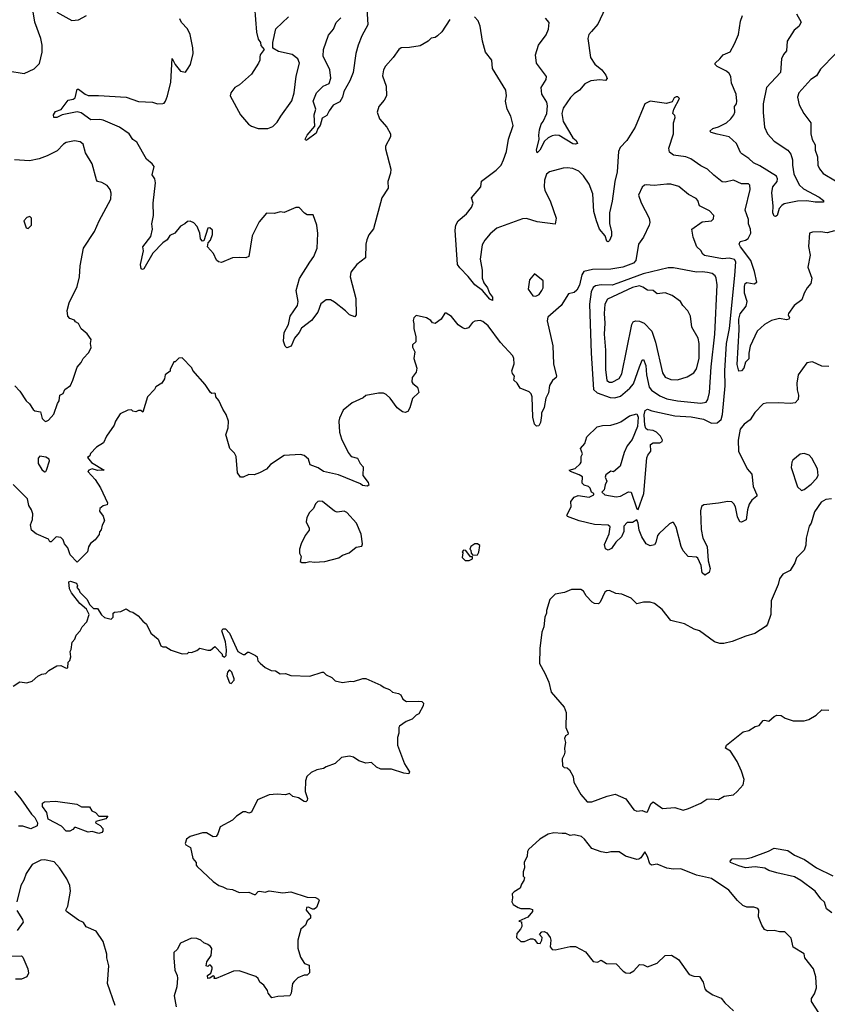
# Model space of a CAD drawing. Extents: x 2056909 to 2160450, y 827444 to 1016825.
# Tile 355 of 501: x 2106323 to 2112255, y 949413 to 956643. Entities that reach past the tile are written whole.
import ezdxf

# ---------------------------------------------------------------- set-up
doc = ezdxf.new("R2010")
doc.units = 0

msp = doc.modelspace()

# ---------------------------------------------------------------- linework, layer by layer
at = {"layer": '0CON10XD'}
for points in [[(2106235, 956266.5), (2106355, 956248.6), (2106428.9, 956281.1), (2106467.9, 956322.1), (2106486.9, 956405), (2106488.1, 956455), (2106478.9, 956505), (2106434.5, 956625), (2106410, 956775)], [(2108047.7, 956737.7), (2108061.7, 956551.7), (2108075, 956500), (2108092.5, 956475), (2108093, 956453), (2108117.5, 956425), (2108090, 956385), (2108087, 956367), (2108086.2, 956345), (2108075.8, 956324.2), (2108025, 956243.3), (2107937.5, 956165), (2107904.1, 956145.9), (2107872.5, 956105), (2107870, 956085), (2107945, 955943.8), (2108004, 955875), (2108025, 955861.4), (2108075, 955844.3), (2108145, 955843.8)], [(2108872.5, 956725), (2108879.1, 956605), (2108836.2, 956525), (2108807.9, 956455), (2108792.7, 956395), (2108771.1, 956255), (2108748.5, 956195), (2108703.6, 956116.4), (2108694.7, 956075.3), (2108675, 956040), (2108625, 956015.8), (2108595.5, 955975), (2108579.4, 955940.6), (2108545, 955920), (2108530.6, 955865), (2108512, 955845), (2108499.5, 955810.5), (2108435, 955760), (2108425, 955756), (2108418.6, 955765), (2108433.7, 955796.3), (2108490, 955860), (2108485.9, 955944.1), (2108497.5, 955985), (2108478, 956045), (2108503.6, 956105), (2108551.4, 956155), (2108595.7, 956174.3), (2108607.5, 956212.5), (2108600.5, 956275), (2108552.1, 956375), (2108554.5, 956425), (2108590.7, 956529.3), (2108627.6, 956572.4), (2108648.3, 956621.7), (2108682.6, 956657.4)], [(2110623.8, 956725), (2110570, 956610), (2110523.6, 956556.4), (2110502.5, 956535), (2110495.8, 956505), (2110514.5, 956365), (2110547, 956317), (2110598, 956275), (2110628.8, 956235), (2110638.3, 956211.7), (2110625, 956196.7), (2110585, 956202.5), (2110516.8, 956193.2), (2110475, 956173.1), (2110434.1, 956125.9), (2110395, 956099.5), (2110369, 956071), (2110315, 955994.3), (2110304.7, 955955), (2110314.8, 955894.8), (2110386.2, 955776.2), (2110410, 955755), (2110420, 955735), (2110405, 955729.4), (2110385, 955731.5), (2110285, 955791.5), (2110255, 955795.6), (2110235, 955791.1), (2110203.8, 955776.2), (2110178.2, 955751.8), (2110143.1, 955685), (2110125, 955666.2), (2110120, 955685), (2110138.9, 955765), (2110135.4, 955795), (2110140.5, 955835), (2110152, 955875), (2110167.5, 955895)], [(2109482.5, 956645), (2109422.5, 956555), (2109392.5, 956525), (2109375, 956513.3), (2109345, 956507.5), (2109322.5, 956485), (2109265, 956451.2), (2109185, 956439.4), (2109125, 956435.7), (2109106.7, 956425), (2109065.8, 956364.2), (2109008.6, 956301.4), (2108994.3, 956275), (2108988.3, 956231.7), (2109014, 956155), (2109017.5, 956085), (2108999.1, 956050.9), (2108961.2, 956005), (2108948, 955965), (2108965.8, 955915.8), (2109019.2, 955855), (2109046.7, 955805), (2109045.9, 955784.1), (2109008.8, 955715), (2109008.8, 955695), (2109048, 955545), (2109046, 955515), (2109028, 955455), (2109029.2, 955405), (2108984, 955335), (2108921.7, 955108.3), (2108887.7, 955062.3), (2108873, 955027), (2108866, 954995), (2108862, 954895), (2108798, 954845), (2108755, 954788.8), (2108750, 954755), (2108792.2, 954595), (2108793.6, 954476.4), (2108785, 954460), (2108745, 954476), (2108716.4, 954506.4), (2108635, 954570), (2108605, 954586), (2108575, 954586.7), (2108535, 954556.7), (2108511.9, 954495), (2108465.4, 954434.6), (2108393.2, 954376.8), (2108375.8, 954345), (2108342, 954305), (2108317.5, 954245), (2108285, 954232.5), (2108273.3, 954245), (2108261.7, 954281.7), (2108264.3, 954345), (2108298, 954405), (2108309.4, 954465), (2108364.3, 954545), (2108369.4, 954575), (2108354.5, 954655), (2108378.5, 954741.5), (2108455, 954863.1), (2108482.7, 954905), (2108507.9, 954965), (2108513.6, 955073.6), (2108505.7, 955135), (2108479.3, 955209.3), (2108435, 955211.2), (2108415, 955221.2), (2108375, 955263.3), (2108350, 955265), (2108265, 955227.5), (2108235, 955231.2), (2108195, 955220), (2108135, 955222.5), (2108081.2, 955158.8), (2108030, 955055), (2108005.8, 954904.2), (2107985, 954894), (2107935, 954898), (2107885, 954893.8), (2107805, 954860), (2107783.9, 954863.9), (2107768.3, 954878.3), (2107745.8, 954925.8), (2107701.2, 954975), (2107706.1, 955003.9), (2107723.8, 955025), (2107740, 955065), (2107738.3, 955098.3), (2107720, 955115), (2107705, 955112.5), (2107675, 955020), (2107665, 955017.5), (2107652, 955035), (2107646.2, 955075), (2107626.2, 955125), (2107601.7, 955151.7), (2107575, 955162.5), (2107555, 955160), (2107537, 955143), (2107505, 955126.7), (2107463.3, 955075), (2107425, 955057.5), (2107405, 955026.7), (2107374.3, 955005.7), (2107300.9, 954929.1), (2107235.4, 954814.6), (2107225, 954808.8), (2107215, 954812.5), (2107210.8, 954845), (2107231.2, 954945), (2107226.7, 954975), (2107285, 955052), (2107297.1, 955105), (2107294.2, 955145), (2107305.7, 955204.3), (2107302, 955295), (2107321.2, 955445), (2107316.2, 955475), (2107295.8, 955505), (2107310, 955565), (2107295.7, 955585.7), (2107255, 955620), (2107184.1, 955744.1), (2107155, 955764), (2107125.8, 955805), (2107056.2, 955855), (2106935, 955904.5), (2106911.3, 955911.3), (2106845, 955907.5), (2106775, 955958.6), (2106745, 955965.7), (2106635.6, 955944.4), (2106595, 955924), (2106573.3, 955925), (2106572, 955945), (2106585, 955968), (2106626.9, 955983.1), (2106677.7, 956052.3), (2106715, 956058.8), (2106730.5, 956069.5), (2106745, 956133.8), (2106755, 956134), (2106803.8, 956095), (2106825, 956087.1), (2106902.7, 956087.3), (2107105, 956073.1), (2107195, 956042.9), (2107297.7, 956037.7), (2107335, 956026.2), (2107375, 956028), (2107385, 956031.2), (2107394, 956045), (2107408.8, 956085), (2107432.5, 956185), (2107442.5, 956357.5), (2107464, 956314), (2107505, 956266.2), (2107541.7, 956258.3), (2107555, 956280), (2107576.7, 956315), (2107596, 956395), (2107593.6, 956436.4), (2107574.1, 956534.1), (2107556.2, 956575), (2107511.7, 956621.7), (2107499.3, 956649.3)], [(2106595, 956699.2), (2106705, 956638), (2106755, 956642), (2106813.3, 956675)], [(2108145, 955843.8), (2108182.3, 955857.7), (2108215, 955890), (2108240, 955935), (2108321.7, 956048.3), (2108338.1, 956105), (2108352.4, 956227.6), (2108378.8, 956325), (2108366.7, 956355), (2108325, 956388), (2108225, 956408.8), (2108182.5, 956435), (2108183.3, 956475), (2108204.3, 956575), (2108298, 956665)], [(2109779.2, 955070.8), (2109738.9, 955025), (2109719.8, 954990.2), (2109704.7, 954885), (2109718.8, 954805), (2109720.3, 954745), (2109731.9, 954711.9), (2109758.7, 954675), (2109774.5, 954634.5), (2109795.5, 954605), (2109795, 954580), (2109775, 954590.8), (2109723.4, 954653.4), (2109665, 954696.2), (2109618.1, 954758.1), (2109555, 954820), (2109538, 954845), (2109521.7, 955098.3), (2109527.1, 955135), (2109543.2, 955166.8), (2109605, 955218), (2109640.8, 955265), (2109652.5, 955295), (2109642, 955335), (2109710, 955415), (2109715, 955456.2), (2109822, 955538), (2109858.6, 955575), (2109877.1, 955615), (2109899.2, 955675), (2109914, 955765), (2109946.7, 955865), (2109930, 955935), (2109903.8, 955985), (2109892, 956045), (2109897.5, 956085), (2109892.5, 956125), (2109795.6, 956285), (2109790, 956345), (2109743.1, 956405), (2109721.2, 956485), (2109706.2, 956595), (2109691.2, 956635), (2109663.9, 956663.9)], [(2110167.5, 955895), (2110195.4, 955955), (2110200.9, 956010.9), (2110195, 956036.2), (2110157.5, 956095), (2110152.5, 956145), (2110189.4, 956205), (2110192.2, 956225), (2110119.2, 956325), (2110111.8, 956385), (2110133.5, 956455), (2110189.2, 956530.8), (2110205.9, 956574.1), (2110212.5, 956622.5), (2110184, 956655)], [(2112028, 956685), (2112062, 956625), (2112047, 956593), (2112012.5, 956565), (2111960.6, 956485), (2111956, 956415), (2111932.7, 956387.3), (2111919.1, 956355), (2111910.5, 956255), (2111807.1, 956145), (2111784.1, 956025), (2111782.7, 955962.7), (2111794.7, 955855), (2111816, 955806), (2111865, 955751.4), (2111965, 955684.4), (2111986.7, 955656.7), (2111999.7, 955615), (2111999.3, 955575), (2112010, 955510), (2112049.3, 955429.3), (2112080.3, 955400.3), (2112195, 955339.2), (2112228, 955315), (2112225.8, 955304.2), (2112165, 955303.8), (2112105, 955313.8), (2112035, 955309.6), (2111939.1, 955290.9), (2111920.2, 955279.8), (2111902.4, 955257.6), (2111885.5, 955204.5), (2111875, 955198.1), (2111865, 955201.1), (2111854.2, 955224.2), (2111856.4, 955275), (2111846.9, 955375), (2111854.4, 955415), (2111885.5, 955455), (2111889.6, 955475), (2111882.9, 955492.9), (2111760.4, 955570.4), (2111712.6, 955592.6), (2111678.2, 955625), (2111627.2, 955657.2), (2111617.4, 955667.4), (2111587.2, 955735), (2111535, 955783.8), (2111445, 955801.3), (2111401.2, 955815), (2111392.5, 955825), (2111414, 955845), (2111455, 955855.5), (2111515, 955886.5), (2111546.7, 955915), (2111567.8, 955945), (2111575.6, 955965), (2111574.4, 956005), (2111587.8, 956025), (2111591.2, 956045), (2111584.6, 956095), (2111552.1, 956177.9), (2111545.8, 956225.8), (2111535, 956248.9), (2111515, 956265.5), (2111445, 956299.1), (2111430.9, 956315), (2111430.9, 956325), (2111465.8, 956355), (2111489.2, 956385), (2111542.4, 956407.6), (2111572.2, 956465), (2111601.9, 956535), (2111618.3, 956631.7), (2111632.5, 956675)], [(2112315, 956393.3), (2112205, 956278.8), (2112175, 956230), (2112135, 956204.2), (2112045.8, 956105), (2112035.8, 956075), (2112047.8, 956017.8), (2112083.4, 955953.4), (2112134.4, 955885), (2112134.3, 955805.7), (2112142.6, 955762.6), (2112165.7, 955725), (2112165.7, 955685), (2112181.9, 955635), (2112184.3, 955575), (2112196.8, 955546.8), (2112225, 955512.5), (2112315, 955460)], [(2112307.1, 955092.9), (2112255, 955079.2), (2112204.1, 955085.9), (2112145, 955084), (2112123.8, 955075), (2112117.3, 954977.3), (2112130, 954915), (2112112, 954825), (2112141.2, 954745), (2112134.2, 954705.8), (2112106.2, 954675), (2112084, 954635), (2112067.5, 954585), (2112011.2, 954545), (2111968.8, 954485), (2111966.7, 954475), (2111977.5, 954455), (2111972.5, 954445), (2111955, 954440), (2111905, 954449.4), (2111845, 954434.7), (2111793.6, 954405), (2111739.2, 954355), (2111688.1, 954245), (2111677.5, 954195), (2111678, 954152), (2111655, 954127.5), (2111641.4, 954085), (2111625.7, 954065), (2111605, 954062.5), (2111592.1, 954112.1), (2111607.1, 954365), (2111606, 954445), (2111615, 954484.4), (2111659.8, 954540.2), (2111665.7, 954575), (2111646.7, 954635), (2111645.6, 954685), (2111650.8, 954705), (2111665, 954712.5), (2111717.7, 954702.3), (2111736.7, 954715), (2111720, 954795), (2111694.3, 954875), (2111616.9, 954975), (2111608.5, 954995), (2111615.5, 955014.5), (2111655, 955023.3), (2111673.8, 955036.2), (2111693.3, 955075), (2111690.4, 955105), (2111676.2, 955145), (2111675.6, 955175), (2111652.2, 955245), (2111688.1, 955395), (2111686.8, 955426.8), (2111675, 955437.1), (2111625, 955437.1), (2111565, 955464.5), (2111505, 955449.7), (2111482.4, 955452.4), (2111420.6, 955500.6), (2111375, 955545.8), (2111325, 955570.8), (2111252, 955622), (2111215, 955635.6), (2111125, 955649.1), (2111095, 955669.2), (2111090.2, 955699.8), (2111124, 955805), (2111126.2, 955885), (2111137.5, 955925), (2111135, 955940), (2111120, 955955), (2111127.5, 955985), (2111170, 956065), (2111157, 956077), (2111145, 956077.5), (2111130.7, 956069.3), (2111115, 956040), (2111073, 956027), (2110955, 956044), (2110914, 956025), (2110844, 955855), (2110781.4, 955755), (2110734.3, 955705), (2110720, 955675), (2110712.3, 955525), (2110694.7, 955455), (2110675, 955310), (2110653.9, 955225), (2110655.4, 955145.4), (2110670.6, 955085), (2110670.8, 955055), (2110655, 955022.5), (2110645, 955012.5), (2110635, 955017.5), (2110622.5, 955055), (2110582.2, 955105), (2110558.5, 955165), (2110540.9, 955235), (2110532.1, 955365), (2110506.7, 955435), (2110465, 955497.1), (2110430.5, 955530.5), (2110385, 955550.6), (2110344.2, 955554.2), (2110315, 955552.5), (2110213.3, 955525), (2110192.4, 955507.6), (2110177.5, 955465), (2110174.2, 955415.8), (2110180.3, 955390.3), (2110221.4, 955305), (2110264.2, 955185), (2110255, 955142.5), (2110125, 955158.9), (2110045, 955182.2), (2110015, 955181.4), (2109826.9, 955113.1), (2109779.2, 955070.8)], [(2106287.5, 953955), (2106323.3, 953915), (2106370, 953845), (2106395, 953822.5), (2106420.7, 953780.7), (2106435, 953770), (2106475, 953762.5), (2106488.8, 953715), (2106505, 953696.7), (2106515, 953693.8), (2106535, 953703.3), (2106573.6, 953746.4), (2106600, 953825), (2106612.5, 953845), (2106617.5, 953885), (2106642.5, 953897.5), (2106655, 953927.5), (2106695, 953957.5), (2106714, 953995), (2106745, 954092.5), (2106774.1, 954125.9), (2106790, 954155), (2106830.7, 954199.3), (2106847.5, 954235), (2106842.5, 954265), (2106846.7, 954295), (2106817.3, 954337.3), (2106773.6, 954373.6), (2106755, 954412.5), (2106733.6, 954423.6), (2106725, 954437.5), (2106691.7, 954448.3), (2106676.1, 954466.1), (2106672.3, 954507.7), (2106686, 954565), (2106744, 954685), (2106762.5, 954755), (2106767.5, 954835), (2106792, 954965), (2106873.3, 955086.7), (2106907.1, 955165), (2106991.5, 955325), (2106995, 955370), (2106988, 955395), (2106965.7, 955425.7), (2106925, 955448), (2106895, 955453.8), (2106886, 955466), (2106856.2, 955585), (2106806, 955665), (2106788.3, 955728.3), (2106767.5, 955745), (2106725, 955754.2), (2106665, 955741.4), (2106645, 955729.2), (2106598.9, 955681.1), (2106524.1, 955644.1), (2106465, 955620.5), (2106395, 955607.3), (2106285, 955612.9)], [(2112265, 954096.2), (2112215, 954099.2), (2112145, 954130), (2112105.7, 954124.3), (2112040.8, 954035), (2112032, 953975), (2112033.3, 953925), (2112044.2, 953885), (2112041.2, 953855), (2112020, 953830), (2111985, 953824.2), (2111895, 953830), (2111805, 953827.5), (2111785, 953822), (2111721.7, 953758.3), (2111688.8, 953705), (2111645, 953674.2), (2111615, 953636), (2111601.4, 953555), (2111603.4, 953475), (2111665.6, 953345), (2111700, 953305), (2111710.4, 953215), (2111738.1, 953155), (2111736.5, 953143.5), (2111700.6, 953115), (2111682.2, 953085), (2111668.5, 953045), (2111658.3, 952971.7), (2111625, 952953.3), (2111613.3, 952955), (2111595, 952992.5), (2111581.2, 953065), (2111568.7, 953088.7), (2111552.8, 953102.8), (2111525, 953106), (2111455, 953092), (2111348.7, 953081.3), (2111331.7, 953068.3), (2111323.4, 953036.6), (2111329.1, 952899.1), (2111339.5, 952835), (2111373.6, 952775), (2111379.8, 952669.8), (2111395.6, 952614.4), (2111387.5, 952585), (2111355, 952563.8), (2111335, 952582.5), (2111327.8, 952635), (2111305, 952688), (2111295, 952696), (2111232.6, 952702.6), (2111195, 952743.3), (2111181.4, 952775), (2111145, 952916.7), (2111125, 952950), (2111115, 952952), (2111095, 952940.8), (2111019.1, 952870.9), (2111007.5, 952855), (2110996, 952805), (2110985, 952787.5), (2110955, 952780), (2110925, 952793.3), (2110892, 952845), (2110872, 952895), (2110865.8, 952945), (2110855, 952970), (2110825, 952950), (2110785, 952951.2), (2110760, 952925), (2110760, 952885), (2110743, 952847), (2110702.7, 952807.3), (2110669.5, 952760.5), (2110645, 952746.7), (2110625, 952757.5), (2110618.8, 952788.8), (2110651.5, 952868.5), (2110659.7, 952919.7), (2110645, 952930.8), (2110545, 952937.1), (2110432.1, 952962.1), (2110347.5, 952995), (2110342.5, 953005), (2110373, 953067), (2110371.2, 953105), (2110395, 953137.5), (2110425, 953148.8), (2110505, 953137.5), (2110540, 953155), (2110540, 953165), (2110523, 953173), (2110513, 953203), (2110500, 953215), (2110470, 953225), (2110455, 953240), (2110455.7, 953285.7), (2110431.3, 953301.3), (2110367.5, 953325), (2110360, 953335), (2110401.9, 953348.1), (2110438.8, 953381.2), (2110446.7, 953395), (2110447.5, 953435), (2110457.5, 953455), (2110443.3, 953495), (2110475, 953530), (2110488.7, 953581.3), (2110565, 953654.3), (2110603.9, 953663.9), (2110664.2, 953665.8), (2110715, 953680), (2110739.5, 953690.5), (2110801.9, 953735), (2110855, 953749.2), (2110864.5, 953725), (2110859.6, 953655), (2110821.7, 953561.7), (2110785.8, 953515), (2110763.3, 953465), (2110734.2, 953365), (2110685, 953323.3), (2110665, 953327.5), (2110629.3, 953300.7), (2110622.5, 953285), (2110636.4, 953253.6), (2110623, 953227), (2110615, 953190), (2110600, 953175), (2110620, 953155), (2110705, 953140), (2110735, 953145.6), (2110795, 953176.7), (2110814.3, 953174.3), (2110855, 953052.5), (2110865, 953047.5), (2110907.1, 953162.9), (2110930.2, 953425), (2110935.9, 953445), (2110958.6, 953475), (2110956.5, 953525), (2110975, 953535.6), (2111025, 953536), (2111041.2, 953545), (2111043.8, 953555), (2111030, 953585), (2111000, 953615), (2110975, 953626.7), (2110935, 953632.5), (2110922, 953642), (2110914.6, 953664.6), (2110909.4, 953740.6), (2110917.2, 953772.8), (2110935, 953783.8), (2110965, 953770.8), (2111134.1, 953734.1), (2111255, 953726.9), (2111345, 953710.2), (2111405, 953681.4), (2111445, 953683.3), (2111475, 953707.9), (2111486, 953745), (2111505.7, 953955), (2111503.3, 954065), (2111514.7, 954265), (2111535.4, 954375), (2111575.5, 954765.5), (2111582.6, 954865), (2111572.8, 954882.8), (2111535, 954892.3), (2111485, 954886.7), (2111352.7, 954912.7), (2111340.3, 954920.3), (2111325, 954947.5), (2111296.7, 954975), (2111269.2, 955045), (2111260, 955105), (2111335, 955158), (2111405, 955166.7), (2111419.5, 955180.5), (2111421.2, 955205), (2111388.8, 955238.8), (2111317.3, 955277.3), (2111304.5, 955314.5), (2111291.3, 955331.3), (2111235, 955359.2), (2111165, 955418), (2111105, 955435.8), (2111075, 955436), (2110983.9, 955426.1), (2110925, 955431.2), (2110911.7, 955428.3), (2110895.9, 955414.1), (2110868.8, 955355), (2110888.3, 955298.3), (2110945.8, 955185.8), (2110950.6, 955155), (2110946.7, 955135), (2110904.2, 955045)], [(2106385, 955110), (2106410, 955135), (2106410, 955185), (2106397.5, 955197.5), (2106375, 955190), (2106352.5, 955165), (2106370, 955115), (2106385, 955110)], [(2110904.2, 955045), (2110869.2, 954995), (2110849.4, 954875), (2110832.2, 954855), (2110753.2, 954826.8), (2110665, 954810.7), (2110530.4, 954809.6), (2110467.1, 954795), (2110451.5, 954768.5), (2110435, 954694), (2110415, 954656), (2110395, 954640.8), (2110355, 954630), (2110300, 954545), (2110201.7, 954458.3), (2110197, 954433), (2110238.8, 954248.8), (2110243.3, 954115), (2110266.2, 954025), (2110263.3, 954015), (2110235.9, 953994.1), (2110214.2, 953955.8), (2110206.6, 953903.4), (2110188, 953865), (2110174, 953795), (2110156.2, 953755), (2110156.1, 953736.1), (2110148.8, 953685), (2110135, 953660), (2110118.3, 953658.3), (2110105, 953672.5), (2110092.5, 953725), (2110086, 953875), (2110080, 953895), (2110065, 953910.6), (2109997.7, 953937.7), (2109977.5, 953975), (2109953.3, 953995), (2109956.7, 954025), (2109942.9, 954045), (2109938.6, 954065), (2109955.6, 954115), (2109953.1, 954155), (2109945.5, 954175.5), (2109853.6, 954273.6), (2109765, 954394.3), (2109725, 954426.9), (2109705, 954434.2), (2109665, 954430), (2109650, 954420), (2109618.8, 954381.2), (2109594, 954374), (2109575, 954380), (2109543.2, 954403.2), (2109495, 954463.3), (2109455, 954487.5), (2109445, 954487.5), (2109417.5, 954445), (2109375, 954412.5), (2109355, 954417.5), (2109342.5, 954435), (2109310, 954455), (2109235, 954470), (2109216.7, 954455), (2109212, 954435), (2109218.8, 954408.8), (2109218, 954375), (2109232.5, 954315), (2109231.7, 954278.3), (2109209.2, 954255), (2109207.9, 954237.9), (2109224.2, 954205), (2109218.6, 954155), (2109240.8, 954085), (2109234, 954055), (2109206.7, 954015), (2109202.5, 953985), (2109210.7, 953970.7), (2109244.1, 953944.1), (2109253.6, 953906.4), (2109208.8, 953861.2), (2109187.3, 953792.7), (2109172.7, 953767.3), (2109155, 953758), (2109135, 953762.5), (2109095, 953794), (2109043.8, 953865), (2109015, 953892), (2108995, 953900), (2108958.3, 953901.7), (2108866.2, 953883.8), (2108845, 953866.7), (2108765, 953828.8), (2108700, 953775), (2108672.6, 953717.4), (2108667.5, 953695), (2108672.2, 953615), (2108686.7, 953565), (2108734.4, 953465), (2108756.9, 953436.9), (2108805, 953423.8), (2108823.1, 953383.1), (2108845, 953360), (2108844.2, 953295), (2108883.3, 953245), (2108886.7, 953225), (2108875, 953216.7), (2108842, 953222), (2108826, 953236), (2108665, 953301.9), (2108554.2, 953325), (2108515, 953351.5), (2108456.2, 953375), (2108443.3, 953415), (2108412.7, 953442.7), (2108385, 953450.8), (2108265, 953444), (2108165, 953376.7), (2108135, 953342.5), (2108084, 953316), (2108045, 953300), (2108005, 953303.8), (2107965, 953283.3), (2107943.9, 953283.9), (2107922.5, 953315), (2107913.8, 953435), (2107900.5, 953460.5), (2107866.7, 953495), (2107840.7, 953580.7), (2107837.5, 953595), (2107853.3, 953645), (2107857.5, 953695), (2107840, 953745), (2107814.1, 953784.1), (2107786.1, 953846.1), (2107763, 953873), (2107760, 953895), (2107755, 953900), (2107735, 953897.5), (2107725, 953906.7), (2107685, 953963.3), (2107595, 954067.5), (2107586, 954086), (2107515, 954160), (2107491.7, 954158.3), (2107465, 954130), (2107455, 954130), (2107427.5, 954075), (2107427, 954063), (2107392.5, 954035), (2107387.5, 954005), (2107366.4, 953973.6), (2107323.6, 953946.4), (2107313, 953927), (2107262.5, 953875), (2107228.3, 953761.7), (2107213, 953773), (2107195, 953772.5), (2107175, 953762.5), (2107155, 953767.5), (2107145, 953777.5), (2107117, 953777), (2107060.7, 953749.3), (2107027.5, 953695), (2107017.5, 953665), (2106960, 953585), (2106937.5, 953535), (2106887, 953503), (2106841.7, 953458.3), (2106838.3, 953441.7), (2106821.7, 953428.3), (2106851.2, 953391.2), (2106942.5, 953335), (2106895, 953334), (2106855, 953346.2), (2106830, 953335), (2106822.5, 953325), (2106876.4, 953266.4), (2106916.1, 953206.1), (2106967.5, 953095), (2106965, 953080), (2106935, 953072.5), (2106912.5, 953055), (2106910, 953035), (2106935, 952997.5), (2106946.7, 952963.3), (2106928.3, 952931.7), (2106921.7, 952898.3), (2106908.3, 952881.7), (2106907, 952863), (2106876.4, 952823.6), (2106843, 952797), (2106828.3, 952771.7), (2106820, 952735), (2106745, 952660), (2106692.7, 952712.7), (2106675.7, 952765.7), (2106652.5, 952795), (2106642.5, 952825), (2106625, 952840), (2106590, 952845), (2106555, 952810), (2106545, 952810), (2106535, 952827.5), (2106445, 952867.5), (2106410, 952895), (2106402.5, 952935), (2106416.4, 952973.6), (2106420, 953015), (2106410, 953045), (2106390, 953075), (2106381.2, 953125), (2106275, 953230)], [(2110115, 954612.5), (2110137.5, 954625), (2110158.8, 954655), (2110166.7, 954675), (2110166.7, 954725), (2110105, 954777.5), (2110066.4, 954733.6), (2110056.7, 954665), (2110092.5, 954615), (2110115, 954612.5)], [(2111325, 953826.8), (2111365, 953833.8), (2111378.6, 953855), (2111388.6, 953905), (2111401.2, 954095), (2111428.1, 954335), (2111445.4, 954695), (2111439.5, 954745), (2111431.8, 954761.8), (2111408.8, 954778.8), (2111375.8, 954785.8), (2111335, 954791.6), (2111295, 954788.6), (2111125, 954820), (2111085, 954819.8), (2110902.4, 954777.6), (2110717.2, 954707.2), (2110675, 954693.3), (2110593.6, 954696.4), (2110551.5, 954688.5), (2110534.5, 954675.5), (2110521.1, 954645), (2110507.8, 954555), (2110520.3, 954195), (2110538.1, 953928.1), (2110563.3, 953903.3), (2110659, 953869), (2110695, 953865.8), (2110735, 953879.4), (2110805, 953937.1), (2110831.3, 953968.7), (2110874.6, 954095), (2110895, 954143.3), (2110905, 954147.5), (2110922.2, 954105), (2110927.1, 954035), (2110947.1, 953945), (2110963.8, 953923.8), (2111025, 953882.1), (2111075, 953858.3), (2111155, 953843.9), (2111325, 953826.8)], [(2110655, 953980.5), (2110675, 953982.2), (2110725, 954009.2), (2110746.4, 954043.6), (2110818, 954405), (2110827.8, 954425), (2110845, 954432.2), (2110875, 954430), (2110910, 954415), (2110965.7, 954355.7), (2110993.7, 954275), (2111045, 954050), (2111065, 954019.2), (2111105, 954000.8), (2111155, 953998.8), (2111225, 954021.2), (2111275, 954048.8), (2111295, 954080), (2111313.3, 954155), (2111314.7, 954264.7), (2111305.4, 954305.4), (2111258.8, 954385), (2111250, 954465), (2111240, 954485), (2111230, 954505), (2111193.9, 954543.9), (2111177.5, 954575), (2111115, 954616.7), (2111065, 954638), (2111005, 954631.2), (2110975, 954653.8), (2110935, 954656), (2110899.6, 954679.6), (2110875, 954688.3), (2110825, 954676.9), (2110639.7, 954590.3), (2110621.1, 954555), (2110616.4, 954485), (2110620.4, 954415), (2110615.6, 954335), (2110625.6, 954215.6), (2110625.5, 954075), (2110634.8, 953994.8), (2110655, 953980.5)], [(2112065, 953186.7), (2112085, 953192.5), (2112136.4, 953233.6), (2112176.7, 953275), (2112186.7, 953295), (2112183.3, 953345), (2112142.3, 953422.3), (2112122.5, 953445), (2112085, 953456.7), (2112055, 953453.3), (2112002.3, 953407.7), (2111993.8, 953395), (2111988.8, 953355), (2112035, 953212.5), (2112065, 953186.7)], [(2106505, 953324.2), (2106515, 953326.7), (2106519.2, 953335), (2106541.4, 953405), (2106538.6, 953415), (2106515, 953431.9), (2106471.8, 953438.2), (2106457.4, 953422.6), (2106457.8, 953385), (2106485, 953339.2), (2106505, 953324.2)], [(2108425, 952656.2), (2108455, 952664.2), (2108485, 952660), (2108565, 952664), (2108667.3, 952692.7), (2108695, 952710), (2108742.7, 952727.3), (2108795, 952768.8), (2108835, 952777.5), (2108840, 952795), (2108831.2, 952865), (2108795.8, 952945), (2108725, 953023.3), (2108705, 953033.3), (2108655, 953028), (2108635, 953033.8), (2108546.7, 953105), (2108525, 953108.8), (2108512.5, 953105), (2108495, 953087.5), (2108481.2, 953055), (2108451.2, 953025), (2108431.2, 952988.8), (2108426.2, 952955), (2108449.2, 952909.2), (2108448, 952895), (2108418.8, 952855), (2108390, 952795), (2108377.5, 952755), (2108377.5, 952725), (2108390.7, 952700.7), (2108383.3, 952665), (2108395, 952656.7), (2108425, 952656.2)], [(2112285, 953124), (2112245, 953120), (2112210.5, 953099.5), (2112161.7, 953028.3), (2112136.7, 952945), (2112121.2, 952925), (2112099.4, 952835), (2112097.5, 952785), (2112085, 952746.7), (2112029.4, 952690.6), (2112016.1, 952653.9), (2111981.3, 952598.7), (2111928.3, 952571.7), (2111905, 952537.5), (2111893.8, 952495), (2111842, 952375), (2111840, 952275), (2111816.7, 952205), (2111805, 952190), (2111723.3, 952135), (2111656.1, 952116.1), (2111555, 952077.5), (2111495, 952062.9), (2111466.2, 952063.8), (2111427.5, 952075), (2111316.2, 952155), (2111277.4, 952167.4), (2111205, 952206.7), (2111105, 952230.5), (2111042.1, 952312.1), (2110985, 952357.1), (2110955, 952365.6), (2110905, 952366.7), (2110855, 952354.2), (2110813.3, 952395), (2110745, 952424.2), (2110700.7, 952430.7), (2110655, 952452), (2110635, 952450), (2110620.9, 952439.1), (2110586.7, 952365), (2110575, 952353.8), (2110545, 952356), (2110527, 952367), (2110482.6, 952412.6), (2110465, 952446), (2110445, 952457.9), (2110375, 952458.1), (2110325, 952436.4), (2110256.1, 952423.9), (2110217.5, 952385), (2110193.3, 952305), (2110192.5, 952285), (2110180, 952255), (2110173.3, 952185), (2110158.8, 952145), (2110144, 952025), (2110140, 951915), (2110180, 951845), (2110208.6, 951778.6), (2110226.4, 951706.4), (2110322.5, 951595), (2110336.2, 951555), (2110333.8, 951445), (2110352.5, 951405), (2110350, 951395), (2110332.5, 951385), (2110323.9, 951366.1), (2110331.2, 951335), (2110323.6, 951293.6), (2110326.7, 951265), (2110323.3, 951245), (2110307.5, 951215), (2110310, 951165), (2110323.3, 951153.3), (2110345, 951150), (2110362.5, 951135), (2110387.5, 951085), (2110393.3, 951045), (2110443.9, 950953.9), (2110491.2, 950901.2), (2110525, 950900), (2110638.3, 950941.7), (2110696.1, 950956.1), (2110775, 950922.5), (2110835, 950842), (2110855, 950832.5), (2110895, 950836.7), (2110924, 950824), (2110935, 950827.5), (2110958.6, 950885), (2110975, 950901.2), (2111045, 950850), (2111135, 950858.8), (2111195, 950840), (2111235, 950850), (2111325, 950890), (2111371.2, 950918.8), (2111405, 950922.5), (2111455, 950916.7), (2111498.3, 950941.7), (2111565, 950951.2), (2111593.8, 950975), (2111636.7, 951025), (2111644, 951065), (2111625.5, 951125.5), (2111592.5, 951195), (2111545, 951271.2), (2111507.5, 951295), (2111513.3, 951315), (2111635.9, 951414.1), (2111677.5, 951425), (2111725, 951452.5), (2111755, 951460), (2111783, 951497), (2111795, 951500), (2111825, 951492.5), (2111863.6, 951526.4), (2111883.6, 951536.4), (2111915, 951533.3), (2111944.2, 951514.2), (2112005, 951495.6), (2112085.6, 951494.4), (2112120, 951505), (2112172.4, 951537.6), (2112215, 951576), (2112265, 951572)], [(2109625, 952672.5), (2109650, 952685), (2109648.3, 952698.3), (2109635, 952700), (2109600, 952745), (2109583, 952747), (2109572.5, 952735), (2109577.5, 952727.5), (2109573, 952693), (2109595, 952672.5), (2109625, 952672.5)], [(2109651.7, 952711.7), (2109685, 952712.5), (2109696.4, 952733.6), (2109701.7, 952781.7), (2109685, 952793.3), (2109665, 952793.3), (2109637.5, 952775), (2109630, 952755), (2109637, 952747), (2109640, 952725), (2109651.7, 952711.7)], [(2106275, 951750), (2106325, 951780), (2106375, 951773.3), (2106415, 951786.7), (2106455, 951823.3), (2106485, 951837.5), (2106515, 951842.5), (2106536.4, 951863.6), (2106595, 951897.5), (2106625, 951900), (2106665, 951882.5), (2106677, 951883), (2106680, 951925), (2106691.7, 951938.3), (2106697.5, 951965), (2106692.5, 952005), (2106701.7, 952018.3), (2106708.3, 952071.7), (2106727.5, 952095), (2106737.5, 952125), (2106767.5, 952155), (2106782.5, 952185), (2106815, 952222.5), (2106832.5, 952275), (2106812.5, 952315), (2106765, 952357.5), (2106702.5, 952435), (2106687.5, 952465), (2106683.6, 952516.4), (2106695, 952520), (2106740, 952505), (2106747.5, 952485), (2106743, 952473), (2106760, 952455), (2106765, 952440), (2106817.5, 952385), (2106835, 952350), (2106865, 952320), (2106895, 952320), (2106923.3, 952273.3), (2106945, 952252.5), (2106995, 952242.5), (2107010, 952255), (2107010, 952285), (2107018.3, 952291.7), (2107065, 952296.7), (2107105, 952316.7), (2107135, 952297.5), (2107155, 952293.3), (2107192.5, 952265), (2107226.1, 952226.1), (2107254.1, 952204.1), (2107285, 952137.5), (2107338.8, 952095), (2107360, 952045), (2107375, 952037.5), (2107397, 952037), (2107435, 952012.5), (2107515, 951987.5), (2107555, 951990), (2107565, 952000), (2107585, 951997.5), (2107625, 952010), (2107645, 952027.5), (2107705, 952012.5), (2107725, 952013.3), (2107755, 952040), (2107810, 951985), (2107810, 951975), (2107828.3, 951961.7), (2107840, 951975), (2107842.5, 952015), (2107833.3, 952075), (2107807.5, 952155), (2107815, 952170), (2107835, 952170), (2107865, 952137.5), (2107925, 952004.2), (2107965, 951982.5), (2107977, 951983), (2107995, 952000), (2108005, 952000), (2108055.7, 951975.7), (2108066.2, 951965), (2108072.5, 951935), (2108088.3, 951918.3), (2108125, 951887.5), (2108170, 951865), (2108201.7, 951861.7), (2108235, 951840), (2108275, 951842.5), (2108315, 951827.5), (2108453, 951823), (2108545, 951853.3), (2108555, 951852.5), (2108575, 951833.3), (2108615, 951812.5), (2108639.3, 951789.3), (2108695, 951776.7), (2108755, 951786.2), (2108775, 951783.3), (2108843.6, 951806.4), (2108865, 951806.2), (2108976.1, 951756.1), (2108999.3, 951739.3), (2109040, 951725), (2109060, 951705), (2109105.9, 951695.9), (2109122.5, 951685), (2109137.5, 951655), (2109165, 951636.7), (2109255, 951640), (2109277, 951637), (2109290, 951625), (2109287.5, 951605), (2109255, 951546.7), (2109234.2, 951535.8), (2109205, 951508), (2109161.2, 951488.8), (2109112.5, 951455), (2109106.7, 951445), (2109106.7, 951405), (2109097, 951373), (2109097, 951317), (2109148.3, 951178.3), (2109185, 951120), (2109180, 951105), (2109145, 951110), (2109055, 951138.8), (2108975, 951138.8), (2108942.5, 951155), (2108907.7, 951187.7), (2108865, 951184), (2108815, 951202), (2108775, 951228), (2108745.8, 951235.8), (2108687.5, 951225), (2108639.7, 951180.3), (2108575, 951157.5), (2108555, 951144.2), (2108505, 951134.2), (2108464.4, 951115.6), (2108432, 951085), (2108422.9, 951055), (2108419.1, 950975), (2108437.3, 950925), (2108435, 950910), (2108425, 950900), (2108411.7, 950901.7), (2108370, 950930), (2108329.3, 950939.3), (2108305, 950960), (2108275, 950952.5), (2108215, 950957.5), (2108155, 950952.5), (2108070, 950915), (2108025, 950824.3), (2108005, 950817.5), (2107985, 950826.7), (2107965, 950826.7), (2107915, 950794), (2107885, 950766), (2107795, 950716.2), (2107778.1, 950665), (2107765, 950644.3), (2107745, 950642.5), (2107695, 950672), (2107665, 950672), (2107574.2, 950645.8), (2107547.5, 950625), (2107537.5, 950595), (2107543.6, 950583.6), (2107576.7, 950565), (2107593.6, 950483.6), (2107620, 950455), (2107620, 950435), (2107627.5, 950425), (2107744, 950315), (2107786.7, 950285), (2107815, 950276)], [(2107875, 951770), (2107897, 951793), (2107897, 951803), (2107881.7, 951851.7), (2107865, 951870), (2107848.3, 951851.7), (2107843.3, 951825), (2107863, 951773), (2107875, 951770)], [(2106285, 950978.1), (2106331.5, 950921.5), (2106408.9, 950808.9), (2106435.2, 950785.2), (2106453.8, 950745), (2106450, 950725), (2106405, 950700.8), (2106345, 950722), (2106315, 950722)], [(2106905, 950667.8), (2106855, 950681.2), (2106825, 950676.2), (2106735, 950712.5), (2106725, 950712.5), (2106713, 950697), (2106690, 950685), (2106665, 950683.8), (2106630.5, 950720.5), (2106532, 950772), (2106521.1, 950821.1), (2106490, 950865), (2106489.3, 950890.7), (2106505, 950900), (2106585, 950904), (2106743, 950883), (2106777, 950863), (2106835, 950862.5), (2106853.3, 950833.3), (2106880.8, 950820.8), (2106905, 950796), (2106970, 950795), (2106955.9, 950774.1), (2106882.5, 950755), (2106880, 950745), (2106915, 950726.2), (2106934.2, 950705), (2106934.2, 950685), (2106925, 950674.3), (2106905, 950667.8)], [(2112219.3, 949309.3), (2112138.8, 949435), (2112140, 949455), (2112160.3, 949489.7), (2112174.4, 949535), (2112170.6, 949615), (2112153.8, 949675), (2112090, 949755), (2112083.8, 949785), (2112005, 949832.5), (2111988.3, 949898.3), (2111942.5, 949945), (2111905, 949946.2), (2111865, 949956), (2111815, 949953.8), (2111793.6, 949963.6), (2111774.2, 949994.2), (2111750, 950055), (2111751.2, 950105), (2111745.6, 950115.6), (2111715.8, 950125.8), (2111665, 950126), (2111635, 950140), (2111594.2, 950175), (2111531.3, 950251.3), (2111405, 950336.7), (2111295, 950361.8), (2111178.2, 950408.2), (2111125, 950405.6), (2111075, 950412.9), (2111005, 950442.5), (2110962.5, 950435), (2110952, 950445), (2110935, 950498.8), (2110915, 950532.5), (2110885, 950488), (2110871.7, 950478.3), (2110855, 950476.7), (2110772.1, 950502.1), (2110725, 950533.8), (2110665, 950533.8), (2110635, 950526.7), (2110595, 950533.3), (2110525, 950557.5), (2110472.5, 950625), (2110450, 950645), (2110395, 950657.5), (2110365, 950653.3), (2110335, 950667.5), (2110308.3, 950668.3), (2110247, 950673), (2110205, 950663.3), (2110142.5, 950625), (2110060.7, 950549.3), (2110052.5, 950535), (2110049.3, 950500.7), (2110027.5, 950455), (2110030, 950415), (2110020, 950385), (2110020, 950355), (2110030, 950345), (2110027, 950323), (2110007.5, 950295), (2110000, 950265), (2109955, 950240), (2109940, 950225), (2109942.5, 950195), (2109936.7, 950165), (2109947.5, 950145), (2109985, 950123.3), (2110005, 950116.7), (2110067, 950117), (2110088.3, 950108.3), (2110090, 950095), (2110055, 950052.5), (2109990, 950025), (2110008.3, 950018.3), (2110010, 949985), (2110002.5, 949965), (2109975, 949932.5), (2109972, 949905), (2110005, 949874.2), (2110030, 949875), (2110075, 949893.3), (2110093, 949893), (2110105, 949890), (2110125, 949862.5), (2110145, 949860), (2110158.8, 949885), (2110160, 949905), (2110140, 949925), (2110157.5, 949945), (2110175, 949948.8), (2110195, 949937.1), (2110218.5, 949905), (2110223.5, 949885), (2110218.9, 949835), (2110235, 949816.8), (2110255, 949814), (2110365, 949838.1), (2110405, 949837.5), (2110479.5, 949799.5), (2110535, 949728.8), (2110567.7, 949722.3), (2110595, 949737.5), (2110633.8, 949713.8), (2110705, 949710), (2110755, 949656.7), (2110775, 949644), (2110805, 949641.2), (2110835, 949660), (2110875, 949706.2), (2110905, 949702), (2110935, 949688.8), (2111005.8, 949714.2), (2111065, 949772.5), (2111110, 949775), (2111163, 949743), (2111241.2, 949631.2), (2111275, 949620), (2111316.4, 949616.4), (2111343.8, 949575), (2111356.1, 949526.1), (2111365, 949513.8), (2111413, 949483), (2111475, 949458.8), (2111501.2, 949425), (2111565, 949366)], [(2112289.4, 950085), (2112248.6, 950115), (2112235, 950164.3), (2112207.1, 950187.1), (2112165, 950243.3), (2112061.3, 950321.3), (2112015, 950348.8), (2111885, 950377.5), (2111825.6, 950395.6), (2111795, 950412), (2111725, 950422.5), (2111655, 950416), (2111605, 950429.2), (2111543.3, 950455), (2111541.2, 950465), (2111555, 950481.2), (2111665, 950484), (2111699.1, 950490.9), (2111822.7, 950537.3), (2111865, 950560.8), (2111965, 950542), (2112015, 950508), (2112086.4, 950476.4), (2112176, 950416), (2112295, 950355.7)], [(2107023.8, 949405), (2106967.5, 949565), (2106976.8, 949696.8), (2106962.5, 949755), (2106962.7, 949782.7), (2106937.1, 949875), (2106885, 949950), (2106811.7, 949981.7), (2106792.5, 950015), (2106755, 950031.2), (2106665.8, 950095.8), (2106661.2, 950105), (2106676.9, 950135), (2106695.6, 950245), (2106690, 950285), (2106669.7, 950335), (2106615, 950415.5), (2106575, 950459.2), (2106505, 950474.2), (2106477.7, 950472.3), (2106457.3, 950462.7), (2106415, 950439.2), (2106404.3, 950425), (2106370.8, 950375), (2106354.2, 950325), (2106332, 950285), (2106301.2, 950165)], [(2107815, 950276), (2107845, 950261.2), (2107885, 950256), (2107934, 950234), (2108005, 950235.8), (2108045, 950218.8), (2108055, 950220), (2108075, 950241.2), (2108085.9, 950244.1), (2108125, 950237.5), (2108155.6, 950245.6), (2108255, 950231.4), (2108315, 950238.8), (2108435, 950200), (2108495, 950197.5), (2108516.4, 950186.4), (2108522.5, 950175), (2108502.5, 950125), (2108487, 950113), (2108473, 950113), (2108445, 950127.5), (2108430, 950125), (2108427.5, 950105), (2108460, 950065), (2108460, 950045), (2108433.6, 950026.4), (2108422.5, 949995), (2108387.5, 949965), (2108366.7, 949885), (2108366.7, 949825), (2108385, 949760), (2108415, 949712.5), (2108450, 949700), (2108452.5, 949645), (2108435, 949627.5), (2108413, 949627), (2108365, 949607.5), (2108338.3, 949581.7), (2108326.7, 949565), (2108318, 949495), (2108306.7, 949475), (2108219.3, 949470.7), (2108175, 949460), (2108146.7, 949495), (2108143.3, 949515), (2108116.7, 949555), (2108086.1, 949576.1), (2108073.6, 949603.6), (2108058.3, 949618.3), (2107935, 949658.8), (2107893.9, 949656.1), (2107858.6, 949641.4), (2107765, 949602.5), (2107751.7, 949601.7), (2107752.5, 949615), (2107745, 949622.5), (2107720, 949605), (2107705, 949602.5), (2107703.3, 949625), (2107727, 949643), (2107736.7, 949675), (2107736.7, 949686.7), (2107725, 949700), (2107715, 949700), (2107705, 949690), (2107692.5, 949695), (2107697.5, 949725), (2107728.3, 949771.7), (2107733.6, 949823.6), (2107725, 949837.5), (2107705, 949853.3), (2107674.2, 949864.2), (2107654.1, 949884.1), (2107625, 949896), (2107585, 949898), (2107505, 949862.5), (2107478.8, 949815), (2107456.1, 949793.9), (2107454.2, 949755), (2107462, 949665), (2107480, 949625), (2107482, 949605), (2107477.7, 949542.3), (2107456.7, 949475), (2107472, 949395)], [(2106302.3, 950102.3), (2106344, 950035), (2106347.5, 950017.5), (2106304, 949955)], [(2106227.6, 949767.6), (2106335, 949770), (2106345, 949760), (2106382.5, 949675), (2106386.8, 949643.2), (2106376, 949615), (2106337, 949597), (2106293, 949597)]]:
    msp.add_lwpolyline(points, dxfattribs=at)

doc.saveas('drawing.dxf')
